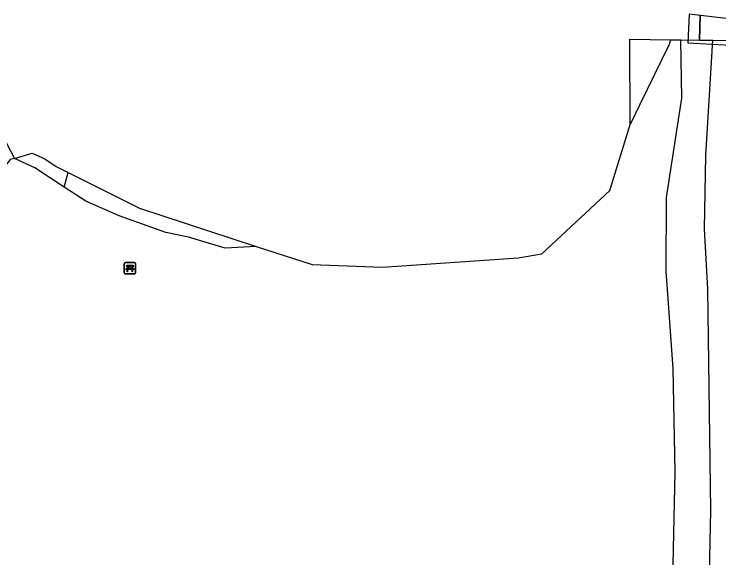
# Model space of a CAD drawing. Extents: x 162722 to 165099, y 384721 to 386283.
# Drawn here: x 164843.9 to 164906.9, y 385476 to 385524.6 of the extents above; entities that cross this region are included whole.
import ezdxf

# ---------------------------------------------------------------- set-up
doc = ezdxf.new("R2010")
doc.units = 0
for name, color, linetype in [('IMGEO_Bank', 7, 'Continuous'), ('IMGEO_Dek', 7, 'Continuous'), ('IMGEO_Gemengd_bos', 7, 'Continuous'), ('IMGEO_Loofbos', 7, 'Continuous'), ('IMGEO_Meer_plas_ven_vijver', 7, 'Continuous'), ('IMGEO_Oever', 7, 'Continuous'), ('IMGEO_Sloot', 7, 'Continuous'), ('IMGEO_Stuw', 7, 'Continuous'), ('IMGEO_Waterloop', 7, 'Continuous')]:
    doc.layers.add(name, color=color, linetype=linetype)

msp = doc.modelspace()

# ---------------------------------------------------------------- linework, layer by layer
at = {"layer": 'IMGEO_Bank'}
for p, q in [((164853.706, 385501.431), (164853.706, 385502.272)), ((164853.706, 385502.272), (164853.706, 385501.431)), ((164853.781, 385502.356), (164854.622, 385502.356)), ((164854.622, 385502.356), (164853.781, 385502.356)), ((164854.706, 385502.281), (164854.706, 385501.44)), ((164854.706, 385501.44), (164854.706, 385502.281)), ((164854.403, 385501.754), (164854.01, 385501.754)), ((164854.015, 385501.862), (164854.015, 385501.968)), ((164854.059, 385501.968), (164854.059, 385501.862)), ((164854.347, 385501.974), (164854.065, 385501.974)), ((164854.065, 385501.856), (164854.347, 385501.856)), ((164854.353, 385501.862), (164854.353, 385501.968)), ((164854.397, 385501.968), (164854.397, 385501.862)), ((164854.631, 385501.356), (164853.79, 385501.356)), ((164853.79, 385501.356), (164854.631, 385501.356))]:
    msp.add_line(p, q, dxfattribs=at)
for points in [[(164853.953, 385501.754), (164853.811, 385501.754), (164853.923, 385501.856), (164854.009, 385501.856)], [(164854.009, 385501.974), (164853.923, 385501.974), (164853.923, 385502.135), (164854.486, 385502.135), (164854.486, 385501.974), (164854.403, 385501.974)], [(164854.003, 385501.747), (164854.003, 385501.54), (164853.96, 385501.54), (164853.96, 385501.747)], [(164854.403, 385501.856), (164854.486, 385501.856), (164854.598, 385501.754), (164854.459, 385501.754)], [(164854.453, 385501.747), (164854.453, 385501.54), (164854.409, 385501.54), (164854.409, 385501.747)]]:
    msp.add_lwpolyline(points, dxfattribs=at)
for centre, radius, start, end in [((164853.784, 385502.278), 0.0779, 92.4484, 184.28452), ((164853.784, 385502.278), 0.0779, 92.4484, 184.28452), ((164854.628, 385502.278), 0.0779, 2.4484, 94.28452), ((164854.628, 385502.278), 0.0779, 2.4484, 94.28452), ((164853.953, 385501.747), 0.00671, 2.89567, 87.10433), ((164854.01, 385501.747), 0.00671, 92.89567, 177.10433), ((164854.008, 385501.967), 0.00671, 2.89567, 87.10433), ((164854.008, 385501.863), 0.00671, 272.89567, 357.10433), ((164854.065, 385501.967), 0.00671, 92.89567, 177.10433), ((164854.065, 385501.863), 0.00671, 182.89567, 267.10433), ((164854.347, 385501.967), 0.00671, 2.89567, 87.10433), ((164854.347, 385501.863), 0.00671, 272.89567, 357.10433), ((164854.404, 385501.967), 0.00671, 92.89567, 177.10433), ((164854.404, 385501.863), 0.00671, 182.89567, 267.10433), ((164854.402, 385501.747), 0.00671, 2.89567, 87.10433), ((164854.459, 385501.747), 0.00671, 92.89567, 177.10433), ((164853.784, 385501.434), 0.0779, 182.4484, 274.28452), ((164853.784, 385501.434), 0.0779, 182.4484, 274.28452), ((164854.628, 385501.434), 0.0779, 272.4484, 4.28452), ((164854.628, 385501.434), 0.0779, 272.4484, 4.28452)]:
    msp.add_arc(centre, radius, start, end, dxfattribs=at)
at = {"layer": 'IMGEO_Dek'}
msp.add_lwpolyline([(164908.562, 385524.043), (164904.739, 385524.508), (164904.231, 385524.569), (164904.101, 385521.992), (164908.448, 385521.773)], close=True, dxfattribs=at)
at = {"layer": 'IMGEO_Gemengd_bos'}
for points in [[(164869.578, 385366.633), (164892.083, 385406.782), (164895.085, 385414.11), (164901.241, 385430.896), (164902.283, 385440.89), (164902.48, 385448.362), (164902.509, 385449.47), (164902.541, 385463.008), (164902.967, 385483.669), (164902.786, 385492.868), (164902.281, 385500), (164902.171, 385501.561), (164902.189, 385508.188), (164903.585, 385517.061), (164903.495, 385522.263)], [(164902.568, 385522.274), (164902.452, 385521.851), (164899.807, 385516.497), (164898.94, 385514.694)], [(164848.328, 385509.109), (164845.705, 385510.82), (164843.898, 385511.679)], [(164865.51, 385503.813), (164862.728, 385503.659), (164859.441, 385504.646), (164857.412, 385505.056), (164853.234, 385506.538), (164850.27, 385507.842), (164848.328, 385509.109)]]:
    msp.add_lwpolyline(points, dxfattribs=at)
at = {"layer": 'IMGEO_Loofbos'}
msp.add_lwpolyline([(164894.475, 385404.067), (164896.387, 385408.134), (164899.992, 385417.499), (164903.094, 385426.416), (164904.931, 385433.106), (164905.682, 385437.65), (164905.943, 385468.768), (164906.167, 385480.228), (164905.905, 385500), (164905.591, 385505.372), (164905.712, 385511.924), (164906.337, 385522.23)], dxfattribs=at)
at = {"layer": 'IMGEO_Meer_plas_ven_vijver'}
for points in [[(164898.94, 385514.694), (164898.935, 385522.316), (164902.568, 385522.274)], [(164902.568, 385522.274), (164902.769, 385522.272), (164903.495, 385522.263)], [(164903.495, 385522.263), (164905.163, 385522.244)], [(164865.51, 385503.813), (164870.506, 385502.184), (164876.804, 385501.948), (164888.925, 385502.781), (164891.051, 385503.131), (164897.133, 385508.791), (164898.94, 385514.694)], [(164843.898, 385511.679), (164845.465, 385512.126), (164846.587, 385511.631), (164847.624, 385510.938), (164848.701, 385510.4)], [(164848.701, 385510.4), (164855.076, 385507.215), (164865.51, 385503.813)]]:
    msp.add_lwpolyline(points, dxfattribs=at)
at = {"layer": 'IMGEO_Oever'}
msp.add_lwpolyline([(164848.328, 385509.109), (164848.701, 385510.4)], dxfattribs=at)
at = {"layer": 'IMGEO_Sloot'}
for points in [[(164905.163, 385522.244), (164905.22, 385524.45)], [(164905.163, 385522.244), (164906.337, 385522.23)], [(164906.337, 385522.23), (164908.696, 385522.203)]]:
    msp.add_lwpolyline(points, dxfattribs=at)
at = {"layer": 'IMGEO_Stuw'}
msp.add_lwpolyline([(164905.22, 385524.45), (164905.163, 385522.244)], dxfattribs=at)
at = {"layer": 'IMGEO_Waterloop'}
for points in [[(164842.014, 385515.217), (164843.898, 385511.679)], [(164843.898, 385511.679), (164843.511, 385511.569), (164842.766, 385510.612), (164842.151, 385508.288), (164841.192, 385500), (164839.909, 385488.907), (164839.481, 385483.906), (164834.497, 385484.056), (164836.567, 385497.473), (164837.119, 385500), (164839.032, 385508.758), (164839.648, 385510.904), (164840.448, 385512.639), (164841.443, 385513.952), (164841.528, 385514.111)]]:
    msp.add_lwpolyline(points, dxfattribs=at)

doc.saveas('drawing.dxf')
